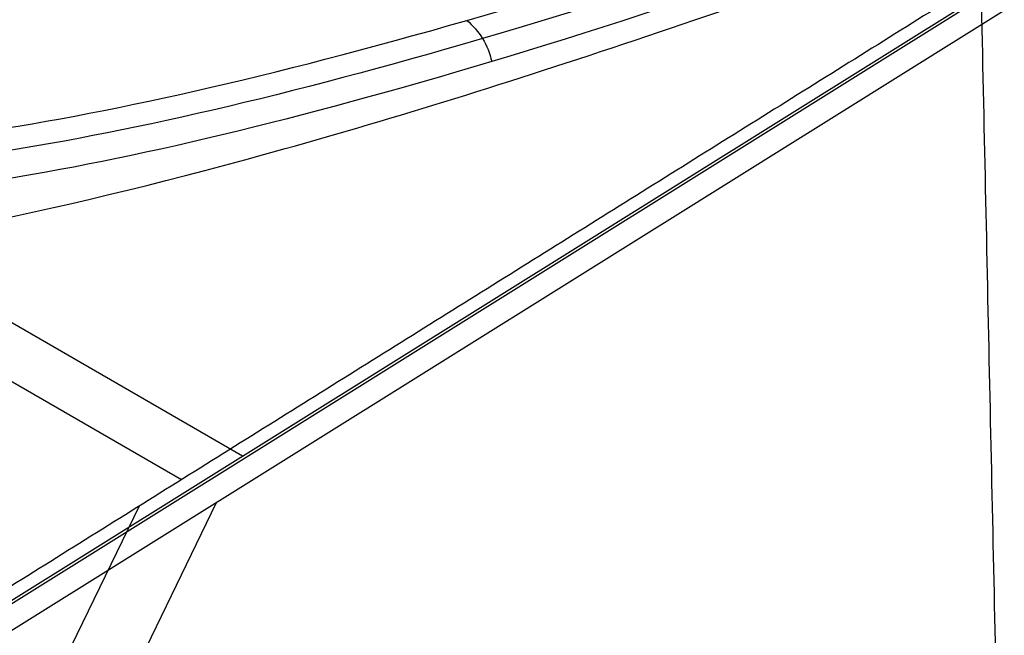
# Model space of a CAD drawing. Header units: millimetres. Extents: x -445 to 449, y -417 to 415.
# Tile 363 of 656: x -123 to -92, y -286 to -267. Entities that reach past the tile are written whole.
import ezdxf

# ---------------------------------------------------------------- set-up
doc = ezdxf.new("R2010")
doc.units = ezdxf.units.MM
doc.header["$MEASUREMENT"] = 0
doc.layers.add('Default', color=7, linetype='Continuous', true_color=0x000000)

msp = doc.modelspace()

# ---------------------------------------------------------------- linework, layer by layer
at = {"layer": 'Default', "color": 9, "true_color": 0xbfbfbf}
for p, q in [((-115.907, -280.341, -933.787), (-181.257, -242.611, -933.787)), ((-117.785, -281.068, -928.918), (-180.947, -244.602, -928.918)), ((-183.574, -322.614, -940.789), (-90.573, -264.515, -931.166)), ((-90.524, -264.594, -931.168), (-183.525, -322.693, -940.791)), ((-90.164, -265.191, -931.043), (-183.165, -323.29, -940.666)), ((-119.088, -281.882, -929.053), (-146.5, -338.28, -921.287)), ((-116.712, -281.776, -933.79), (-145.131, -340.244, -925.739))]:
    msp.add_line(p, q, dxfattribs=at)
for points, knots in [([(-139.726, -263.471, -765.318), (-140.475, -266.575, -779.856), (-138.636, -270.906, -809.624), (-127.055, -271.398, -850.389), (-109.796, -267.482, -885.673), (-96.282, -262.961, -905.327), (-88.831, -260.189, -914.635)], [-1314.671432, -1314.671432, -1314.671432, -1314.671432, -1267.486616, -1220.301788, -1184.913167, -1149.524555, -1149.524555, -1149.524555, -1149.524555]), ([(-88.449, -260.67, -914.475), (-95.866, -263.471, -905.156), (-109.31, -268.043, -885.483), (-126.459, -272.024, -850.19), (-137.941, -271.583, -809.454), (-139.745, -267.277, -779.731), (-138.991, -264.184, -765.22)], [0, 0, 0, 0, 35.012927, 70.025854, 116.709757, 163.377349, 163.377349, 163.377349, 163.377349]), ([(-88.19, -261.247, -914.442), (-95.596, -264.094, -905.122), (-109.025, -268.754, -885.442), (-126.169, -272.86, -850.124), (-137.659, -272.518, -809.332), (-139.465, -268.243, -779.553), (-138.707, -265.152, -765.013)], [-189.353565, -189.353565, -189.353565, -189.353565, -153.964946, -118.576327, -71.391502, -24.206688, -24.206688, -24.206688, -24.206688]), ([(-143.651, -266.792, -764.03), (-144.381, -269.719, -777.708), (-143.673, -271.795, -791.498), (-139.592, -274.287, -818.833), (-136.211, -274.702, -832.404), (-127.045, -273.935, -858.752), (-121.301, -272.76, -871.446), (-107.877, -269.001, -895.53), (-100.196, -266.415, -906.921), (-91.754, -263.224, -917.515)], [709.935271, 709.935271, 709.935271, 709.935271, 752.393422, 752.393422, 794.836466, 794.836466, 837.156729, 837.156729, 879.495751, 879.495751, 879.495751, 879.495751]), ([(-143.361, -280.146, -760.346), (-144.057, -284.675, -773.582), (-143.28, -289.933, -786.495), (-138.999, -301.64, -811.288), (-135.486, -308.101, -823.19), (-126.005, -321.893, -845.523), (-120.078, -329.175, -855.883), (-106.246, -344.201, -874.786), (-98.34, -351.946, -883.327), (-89.659, -359.772, -890.882)], [709.935271, 709.935271, 709.935271, 709.935271, 752.393429, 752.393429, 794.836471, 794.836471, 837.156731, 837.156731, 879.495751, 879.495751, 879.495751, 879.495751]), ([(-138.345, -281.857, -760.404), (-139.065, -286.688, -774.464), (-137.102, -298.209, -802.245), (-125.182, -318.358, -837.573), (-107.495, -339.289, -865.985), (-93.671, -352.829, -880.643), (-86.053, -359.749, -887.27)], [-1314.671432, -1314.671432, -1314.671432, -1314.671432, -1267.486608, -1220.301783, -1184.913165, -1149.524555, -1149.524555, -1149.524555, -1149.524555]), ([(-86.288, -360.272, -886.999), (-93.915, -353.393, -880.351), (-107.75, -339.93, -865.653), (-125.437, -319.12, -837.198), (-137.344, -299.086, -801.867), (-139.304, -287.619, -774.12), (-138.587, -282.805, -760.084)], [0, 0, 0, 0, 35.012928, 70.025856, 116.70976, 163.377353, 163.377353, 163.377353, 163.377353]), ([(-86.649, -360.781, -886.885), (-94.308, -353.934, -880.232), (-108.211, -340.528, -865.523), (-126.005, -319.783, -837.042), (-138.01, -299.781, -801.659), (-140.004, -288.315, -773.859), (-139.292, -283.497, -759.794)], [-189.353565, -189.353565, -189.353565, -189.353565, -153.964953, -118.576332, -71.391504, -24.206688, -24.206688, -24.206688, -24.206688])]:
    msp.add_open_spline(points, degree=3, knots=knots, dxfattribs=at)
for points, degree in [([(-93.183, -265.698, -926.373), (-138.416, -293.956, -931.053), (-183.648, -322.214, -935.733)], 2), ([(-91.088, -362.246, -899.739), (-92.135, -313.972, -913.056), (-93.183, -265.698, -926.373)], 2), ([(-109.006, -266.939, -885.294), (-108.818, -267.091, -885.21), (-108.486, -267.472, -885.083), (-108.294, -267.955, -885.053), (-108.239, -268.205, -885.064)], 3)]:
    msp.add_open_spline(points, degree=degree, dxfattribs=at)

doc.saveas('drawing.dxf')
